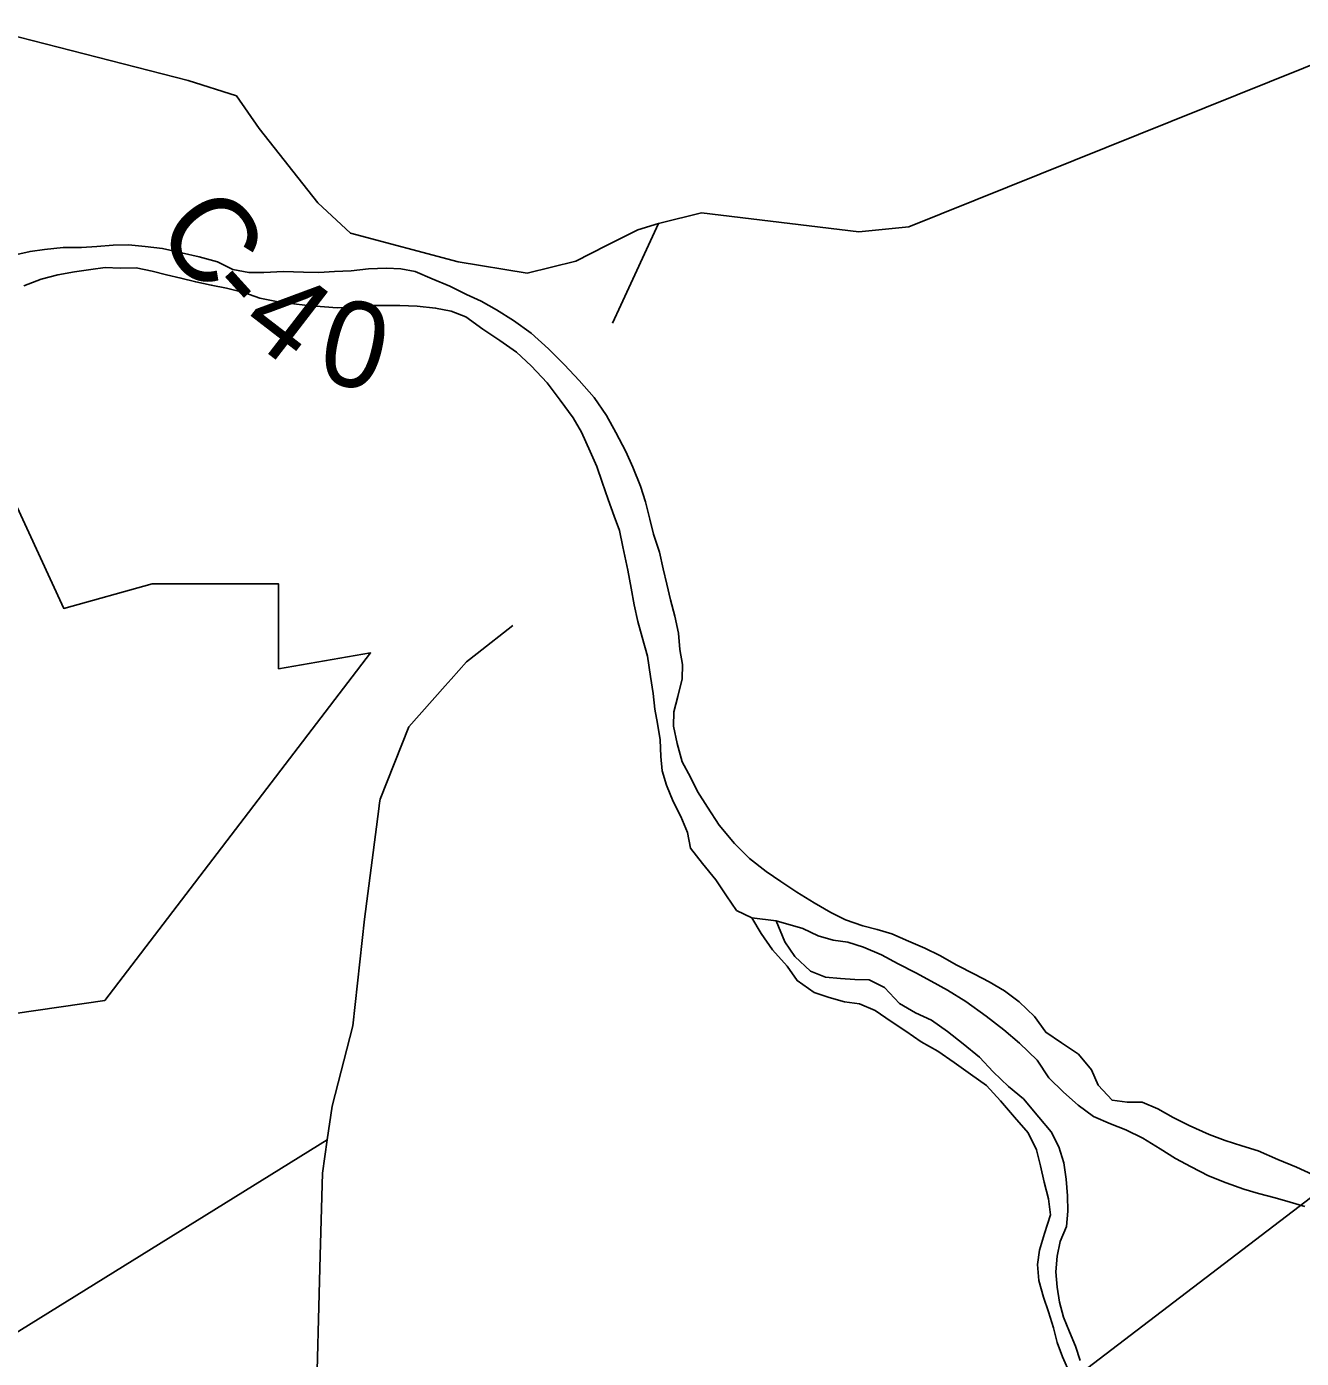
# Model space of a CAD drawing. Extents: x 1310247 to 1664935, y 284496 to 704931.
# Drawn here: x 1513002 to 1517465, y 489120 to 493781 of the extents above; entities that cross this region are included whole.
import ezdxf

# ---------------------------------------------------------------- set-up
doc = ezdxf.new("R2010")
doc.units = 0
for name, color, linetype in [('GM_X_Adjacent_County', 7, 'Continuous'), ('GM_X_City_Street', 7, 'Continuous'), ('GM_X_County_Road_Text', 7, 'Continuous'), ('GM_X_County_Subdivision_Text', 7, 'Continuous'), ('GM_X_Major_Lake_Text', 7, 'Continuous'), ('GM_X_Minor_River_Text', 7, 'Continuous'), ('GM_X_Township_Road', 7, 'Continuous'), ('GM_X_Township_Subdivision_Text', 7, 'Continuous')]:
    doc.layers.add(name, color=color, linetype=linetype)

msp = doc.modelspace()

# ---------------------------------------------------------------- linework, layer by layer
at = {"layer": 'GM_X_Adjacent_County'}
for points in [[(1514226.6, 487186.7), (1517521, 489700.1)], [(1517521, 489700.1), (1514226.6, 487186.7)]]:
    msp.add_lwpolyline(points, dxfattribs=at)
at = {"layer": 'GM_X_City_Street'}
msp.add_line((1515541.2, 490662), (1515626, 490651.4), dxfattribs=at)
for points in [[(1513670.1, 492958), (1513606.1, 492975.4), (1513543.9, 492988.8), (1513477.8, 493004.2), (1513417.5, 493011.5), (1513359.3, 493016.7), (1513304.9, 493015.9), (1513248.4, 493011), (1513194, 493008.1), (1513129.5, 493007.5), (1513064.9, 493000.8), (1513014.5, 492993.8), (1512957.8, 492981)], [(1512991.8, 492873.8), (1513052.7, 492896.6), (1513111.4, 492911.5), (1513170, 492922.3), (1513226.6, 492931.2), (1513277.1, 492938.1), (1513329.4, 492935), (1513385.8, 492935.9), (1513441.9, 492924.6), (1513492, 492911.6), (1513542.1, 492900.5), (1513594.2, 492887.3), (1513648.3, 492876.2), (1513702.4, 492865), (1513762.5, 492849.7), (1513818.5, 492830.4), (1513876.6, 492819.2), (1513928.8, 492812.1), (1513985.1, 492804.9), (1514089.6, 492796.6), (1514144, 492797.5), (1514200.5, 492804.4), (1514258.9, 492805.2), (1514309.2, 492804.1), (1514369.6, 492802.8), (1514433.9, 492795.5), (1514488, 492784.3), (1514540, 492765.1), (1514599.5, 492721.7), (1514659.1, 492682.3), (1514716.6, 492641), (1514768, 492593.7), (1514825.1, 492534.3), (1514870.2, 492473.1), (1514915.2, 492412), (1514944.3, 492361.1), (1514975.2, 492294.2), (1514998.2, 492241.5), (1515017.2, 492186.9), (1515038.1, 492126.2), (1515059, 492067.6), (1515078.1, 492017), (1515089, 491960.5), (1515107.4, 491877.8), (1515118.2, 491815.4), (1515129.1, 491756.9), (1515142, 491698.4), (1515156.9, 491643.9), (1515175.7, 491577.2), (1515186.3, 491506.7), (1515195.1, 491446.3), (1515202, 491391.9), (1515211, 491341.5), (1515219.9, 491285.1), (1515222.8, 491226.8), (1515227.7, 491176.5), (1515242.8, 491126), (1515265.8, 491069.3), (1515292.9, 491016.6), (1515315.9, 490959.8), (1515326.8, 490905.4), (1515368, 490852.3), (1515415.1, 490795.1), (1515452.2, 490738.1), (1515487.4, 490687.2), (1515541.2, 490662)], [(1517503.9, 489763.6), (1517448.1, 489788.8), (1517382.2, 489816.3), (1517314.3, 489845.8), (1517256.3, 489863.1), (1517198.3, 489882.4), (1517142.4, 489903.6), (1517072.5, 489935.2), (1517016.7, 489962.5), (1516963, 489993.7), (1516907.1, 490017), (1516854.7, 490016.1), (1516802.5, 490023.2), (1516753.3, 490076.4), (1516730.2, 490129.1), (1516685.1, 490184.3), (1516625.5, 490223.7), (1516569.9, 490261), (1516530.7, 490316), (1516477.4, 490367.3), (1516425.9, 490406.5), (1516372.2, 490437.8), (1516320.4, 490465), (1516258.6, 490496.4), (1516198.9, 490529.8), (1516147.1, 490554.9), (1516089.2, 490580.2), (1516031.4, 490605.5), (1515979.3, 490620.7), (1515929.3, 490633.8), (1515869.3, 490655.1), (1515817.5, 490680.3), (1515759.8, 490713.6), (1515698.1, 490751.1), (1515642.5, 490788.4), (1515590.9, 490823.6), (1515533.4, 490869), (1515480.2, 490922.3), (1515427.1, 490985.6), (1515386.2, 491048.7), (1515351.1, 491103.7), (1515326, 491154.4), (1515296.8, 491207.2), (1515280.1, 491271.8), (1515267.2, 491332.3), (1515268.3, 491382.5), (1515281.5, 491436.5), (1515296.9, 491498.4), (1515297.9, 491548.6), (1515288.9, 491601), (1515284.1, 491657.3), (1515271.2, 491717.8), (1515256.3, 491774.3), (1515243.3, 491828.8), (1515230.4, 491883.3), (1515217.5, 491941.8), (1515196.7, 492004.5), (1515183.7, 492057), (1515168.8, 492117.5), (1515151.8, 492172.1), (1515125, 492238.9), (1515100, 492293.6), (1515065.1, 492360.6), (1515032.2, 492419.5), (1514989.2, 492482.7), (1514936, 492542), (1514884.8, 492597.3), (1514829.6, 492652.7), (1514768.3, 492708.2), (1514706.8, 492751.6), (1514647.2, 492789), (1514593.5, 492820.2), (1514541.6, 492843.4), (1514483.8, 492872.8), (1514421.9, 492898.1), (1514362.1, 492923.5), (1514311.9, 492932.6), (1514261.6, 492935.6), (1514199.2, 492932.9), (1514138.6, 492926.1), (1514080.2, 492923.3), (1514025.7, 492920.5), (1513971.4, 492921.6), (1513901, 492923.1), (1513832.4, 492920.5), (1513780.1, 492919.6), (1513723.9, 492930.8), (1513670.1, 492958)], [(1515626, 490651.4), (1515719.6, 490624.1), (1515773.5, 490598.9), (1515825.5, 490583.8), (1515877.7, 490576.6), (1515931.7, 490559.5), (1515995.6, 490532), (1516053.3, 490500.7), (1516115.1, 490469.3), (1516168.9, 490440), (1516226.6, 490408.7), (1516290.2, 490369.2), (1516361.6, 490317.5), (1516423.1, 490270.1), (1516478.5, 490222.7), (1516539.6, 490163.2), (1516580.7, 490102.1), (1516632, 490050.9), (1516683.4, 490005.6), (1516736.9, 489966.3), (1516796.8, 489941), (1516850.7, 489919.8), (1516910.5, 489890.4), (1516970.2, 489853), (1517023.8, 489819.8), (1517079.6, 489790.5), (1517139.4, 489759.1), (1517201.2, 489733.7), (1517263.2, 489712.4), (1517315.3, 489697.2), (1517373.4, 489682), (1517425.4, 489666.8), (1517477.4, 489651.7)]]:
    msp.add_lwpolyline(points, dxfattribs=at)
at = {"layer": 'GM_X_County_Road_Text'}
msp.add_lwpolyline([(1512843.3, 493780.6), (1512884.1, 493767.2), (1513567.2, 493591.7), (1513736.4, 493538.8), (1513816.8, 493424.6), (1514021.9, 493164.5), (1514135.9, 493057.5), (1514512.5, 492957.2), (1514754.4, 492917.6), (1514924.9, 492959.3), (1515032.8, 493014.3), (1515142.5, 493070), (1515214.1, 493091.4), (1515219.2, 493092.9), (1515364.8, 493128.5), (1515915.7, 493062), (1516090.7, 493079.4), (1517585.1, 493681.2)], dxfattribs=at)
at = {"layer": 'GM_X_County_Subdivision_Text'}
for points in [[(1515082.3, 492805.9), (1515214.1, 493091.4)], [(1514579.6, 491586.6), (1514704.9, 491685.1)], [(1514467.8, 491473.7), (1514488.4, 491496.9), (1514542.2, 491557.3), (1514579.6, 491586.6)], [(1514237.7, 491063.6), (1514239.4, 491076.6), (1514339.8, 491329.8), (1514467.8, 491473.7)], [(1514148.2, 487614.8), (1514058.2, 488105.5), (1514014.3, 488382.9), (1514014.4, 488898.3), (1514030.2, 489479.9), (1514038, 489768.3), (1514054.8, 489884.2), (1514071.8, 490002.4), (1514144.6, 490284), (1514184.6, 490656.4), (1514235.1, 491043.6), (1514237.7, 491063.6)], [(1510996.3, 487284.7), (1511105, 487427.4), (1511398.9, 487860), (1511663.3, 488196.8), (1511815.1, 488395), (1511897.2, 488510), (1511970.8, 488593.1), (1514054.8, 489884.2)]]:
    msp.add_lwpolyline(points, dxfattribs=at)
at = {"layer": 'GM_X_Major_Lake_Text'}
msp.add_lwpolyline([(1512435.6, 493253.9), (1513132.2, 491744.6), (1513442, 491830.1), (1513884, 491830), (1513884, 491533.1), (1514206.1, 491588.8), (1513275.5, 490371.9), (1512647.4, 490281.2)], dxfattribs=at)
at = {"layer": 'GM_X_Minor_River_Text'}
msp.add_line((1515626, 490651.4), (1515541.2, 490662), dxfattribs=at)
for points in [[(1515541.2, 490662), (1515574.3, 490607.1), (1515613.4, 490550), (1515664.6, 490492.8), (1515699.7, 490441.8), (1515759.3, 490400.4), (1515811.3, 490383.3), (1515865.3, 490368.1), (1515917.5, 490361), (1515973.4, 490337.7), (1516029, 490298.4), (1516080.7, 490265.2), (1516134.3, 490227.9), (1516192, 490194.6), (1516249.5, 490155.2), (1516307.1, 490113.9), (1516362.6, 490074.6), (1516411.9, 490021.3), (1516461, 489964.1), (1516508.2, 489908.9), (1516537.2, 489850), (1516552.1, 489793.5), (1516565, 489737), (1516579.9, 489678.5), (1516586.8, 489622.1), (1516565.3, 489556.3), (1516548, 489498.4), (1516540.9, 489448.4), (1516545.8, 489392), (1516562.7, 489333.5), (1516579.7, 489282.9), (1516596.7, 489226.3), (1516609.7, 489175.8), (1516628.8, 489125.2), (1516655.8, 489064.5)], [(1516691, 489111.9), (1516673.9, 489162.5), (1516652.8, 489213.1), (1516631.7, 489263.7), (1516618.7, 489316.2), (1516609.7, 489368.6), (1516604.8, 489422.9), (1516610, 489477), (1516621.1, 489529), (1516642.3, 489580.8), (1516647.5, 489634.9), (1516646.6, 489689.1), (1516641.8, 489747.5), (1516632.9, 489803.9), (1516615.9, 489860.4), (1516588.8, 489913.2), (1516545.6, 489964.3), (1516492.5, 490027.7), (1516439.1, 490071), (1516385.8, 490122.3), (1516338.5, 490173.5), (1516281.1, 490220.8), (1516225.6, 490264.2), (1516170.1, 490303.5), (1516114.2, 490328.7), (1516058.5, 490362), (1516005.3, 490417.4), (1515951.5, 490444.6), (1515901.2, 490445.6), (1515850.9, 490448.7), (1515798.7, 490453.8), (1515746.7, 490475), (1515691.4, 490526.3), (1515656.2, 490577.3), (1515626, 490651.4)]]:
    msp.add_lwpolyline(points, dxfattribs=at)
at = {"layer": 'GM_X_Township_Subdivision_Text'}
msp.add_lwpolyline([(1515053, 492742.5), (1515082.3, 492805.9)], dxfattribs=at)

# ---------------------------------------------------------------- texts
at = {"layer": 'GM_X_Township_Road'}
for s, rotation, p in [('C', 308.3032, (1513444.7, 493061.4)), ('-', 312.1946, (1513611.8, 492851.1)), ('4', 322.3587, (1513737.2, 492720.4)), ('0', 346.8282, (1514009, 492548))]:
    msp.add_text(s, height=300, rotation=rotation, dxfattribs=at).set_placement(p)

doc.saveas('drawing.dxf')
